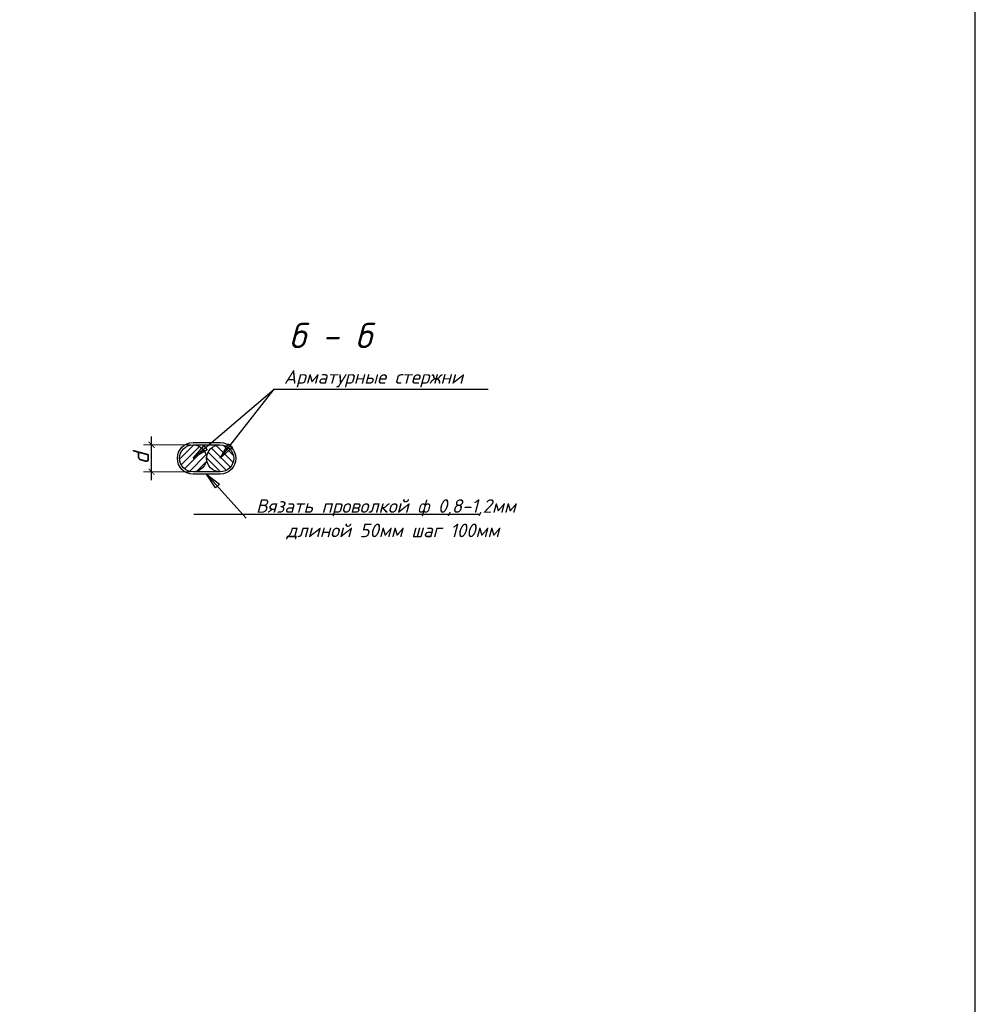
# Model space of a CAD drawing. Header units: millimetres. Extents: x -33345 to 4712671, y -3392 to 121473.
# Tile 568 of 656: x 2931338 to 2941533, y 55001 to 65501. Entities that reach past the tile are written whole.
import ezdxf

# ---------------------------------------------------------------- set-up
doc = ezdxf.new("R2010")
doc.units = ezdxf.units.MM
for name, color, linetype, lineweight in [('0.25', 7, 'Continuous', 25), ('ар-ра', 117, 'Continuous', 30), ('Размеры1', 252, 'Continuous', 15)]:
    doc.layers.add(name, color=color, linetype=linetype, lineweight=lineweight)
doc.layers.add('Лист', color=7, linetype='Continuous')
doc.layers.add('размеры КЖ', color=7, linetype='Continuous')
doc.styles.add('GOST 2.304', font='isocpeui.ttf')
doc.styles.add('ISOCPEUR', font='isocpeui.ttf', dxfattribs={"height": 300})
doc.dimstyles.new('SPDS$0', dxfattribs={"dimscale": 100, "dimtxt": 2.5, "dimasz": 1.5, "dimexe": 2, "dimexo": 0.625, "dimtad": 1, "dimdec": 0, "dimtxsty": 'GOST 2.304', "dimblk": '*U113', "dimcen": 0, "dimdle": 2, "dimclre": 256, "dimaunit": 1, "dimazin": 0, "dimtfac": 1, "dimtdec": 0, "dimtmove": 1, "dimatfit": 3, "dimfxl": 0.18, "dimtfill": 1, "dimtolj": 1, "dimtzin": 0, "dimlwe": -1, "dimarcsym": 0})

# ---------------------------------------------------------------- blocks, each defined once
blk = doc.blocks.new('*U327')
at = {"layer": '0.25', "color": 7, "linetype": 'Continuous', "lineweight": 30, "ltscale": 100}
blk.add_lwpolyline([(-123914, 500), (-500, 500), (-500, 41500), (-123914, 41500), (-123914, 500)], dxfattribs=at)
blk = doc.blocks.new('_ArchTick')
at = {"color": 0, "linetype": 'ByBlock', "const_width": 0.15}
blk.add_lwpolyline([(-0.5, -0.5), (0.5, 0.5)], dxfattribs=at)
blk = doc.blocks.new('*D314')
at = {"layer": 'Defpoints', "color": 0, "ltscale": 100, "transparency": 16777216}
for p in [(-49977675, 22685258), (-49976909, 22685258), (-49976909, 22684758)]:
    blk.add_point(p, dxfattribs=at)
at = {"layer": 'Размеры1', "ltscale": 100, "transparency": 16777216}
for p, q in [((-49976956, 22685258), (-49977825, 22685258)), ((-49976956, 22684758), (-49977825, 22684758))]:
    blk.add_line(p, q, dxfattribs=at)
at = {"layer": 'Размеры1', "color": 0, "lineweight": -2, "ltscale": 100, "transparency": 16777216}
blk.add_line((-49977675, 22684608), (-49977675, 22685408), dxfattribs=at)
at = {"layer": 'Размеры1', "color": 0, "lineweight": 0, "ltscale": 100, "transparency": 16777216, "insert": (-49977872, 22685008), "char_height": 300, "attachment_point": 5, "rotation": 90, "style": 'ISOCPEUR', "bg_fill": 3, "box_fill_scale": 1.1, "bg_fill_color": 256, "bg_fill_true_color": 13158600, "bg_fill_transparency": 0}
blk.add_mtext('\\A1;d', dxfattribs=at)
at = {"layer": 'Размеры1', "color": 0, "lineweight": -2, "ltscale": 100, "transparency": 16777216, "xscale": 112.5, "yscale": 112.5, "zscale": 112.5}
for p, rotation in [((-49977675, 22685258), 90), ((-49977675, 22684758), 270)]:
    blk.add_blockref('_ArchTick', p, dxfattribs=dict(at, rotation=rotation))
blk = doc.blocks.new('*U113')
at = {"color": 0, "linetype": 'ByBlock', "const_width": 0.15}
blk.add_lwpolyline([(-0.5, -0.5), (0.5, 0.5)], dxfattribs=at)
blk = doc.blocks.new('jsd')
at = {"layer": 'размеры КЖ', "lineweight": 9}
h = blk.add_hatch(dxfattribs=at)
h.set_pattern_fill('ANSI31', color=250, scale=30, angle=-90, style=0)
h.set_pattern_definition([(45, (-49932736.29, 22970022.37), (67.35192, -67.35192), [])])
h.paths.add_polyline_path([(-49977159.3, 22685008.5, 1), (-49976659.3, 22685008.5, 1)])
h = blk.add_hatch(dxfattribs=at)
h.set_pattern_fill('ANSI31', color=250, scale=30, style=0)
h.set_pattern_definition([(315, (-49932736.29, 22970022.37), (-67.35192, -67.35192), [])])
h.paths.add_polyline_path([(-49976659.3, 22685008.5, 1), (-49976159.3, 22685008.5, 1)])
at = {"color": 250, "lineweight": 25, "ltscale": 100}
for p, q in [((-49976713.2, 22685241.7), (-49976648, 22685165.1)), ((-49976409.3, 22685008.5), (-49976263.9, 22685276.2)), ((-49976263.9, 22685276.2), (-49976184.7, 22685214.3)), ((-49976184.7, 22685214.3), (-49976409.3, 22685008.5)), ((-49976659.3, 22684718.5), (-49976421, 22684528.7)), ((-49976495.8, 22684461.4), (-49976659.3, 22684718.5)), ((-49976421, 22684528.7), (-49976495.8, 22684461.4))]:
    blk.add_line(p, q, dxfattribs=at)
for points in [[(-49976409.3, 22685008.5), (-49975411.2, 22686285.4)], [(-49975411.2, 22686285.4), (-49971461.2, 22686285.4)], [(-49976659.3, 22684718.5), (-49975926.9, 22683903.8)], [(-49976893.6, 22683981.1), (-49971619.6, 22683981.1)]]:
    blk.add_lwpolyline(points, dxfattribs=at)
at = {"color": 250, "ltscale": 15}
blk.add_lwpolyline([(-49976409.3, 22685298.5, -1), (-49976409.3, 22684718.5), (-49976909.3, 22684718.5, -1), (-49976909.3, 22685298.5)], format="xyb", close=True, dxfattribs=at)
blk.add_lwpolyline([(-49976409.3, 22685258.5, -1), (-49976409.3, 22684758.5), (-49976909.3, 22684758.5, -1), (-49976909.3, 22685258.5), (-49976409.3, 22685258.5)], format="xyb", dxfattribs=at)
at = {"layer": 'ар-ра', "color": 250}
for centre in [(-49976909.3, 22685008.5), (-49976409.3, 22685008.5)]:
    blk.add_circle(centre, 250, dxfattribs=at)
at = {"color": 250, "linetype": 'Continuous', "lineweight": 0, "ltscale": 100, "style": 'ISOCPEUR'}
blk.add_text('б - б', height=466.67, dxfattribs=at).set_placement((-49975139.5, 22687040.7))
at = {"lineweight": 25, "ltscale": 100, "char_height": 250, "attachment_point": 1, "style": 'ISOCPEUR'}
for s, insert, width in [('\\fISOCPEUR|b0|i1|c1|p34;\\W1.0000000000;\\T1.0000000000;\\o\\lАрматурные стержни ', (-49975231.5, 22686635.4), 3637.5), ('\\fISOCPEUR|b0|i1|c1|p34;\\W1.0000000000;\\T1.0000000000;\\o\\lВязать проволкой ф 0,8-1,2мм', (-49975748.1, 22684253.8), 5100.568), ('\\fISOCPEUR|b0|i1|c1|p34;\\W1.0000000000;\\T1.0000000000;\\o\\lдлиной 50мм шаг 100мм', (-49975185.8, 22683803.8), 3988.258)]:
    blk.add_mtext(s, dxfattribs=dict(at, insert=insert, width=width))
at = {"layer": 'Размеры1', "color": 250, "lineweight": 0, "ltscale": 100}
dim = blk.add_linear_dim(base=(-49977674.8, 22685258.5), p1=(-49976909.3, 22684758.5), p2=(-49976909.3, 22685258.5), angle=90, text='d', dimstyle='SPDS$0', override={"dimscale": 75, "dimlfac": 1, "dimtxsty": 'ISOCPEUR', "dimblk1": 'ArchTick', "dimblk2": 'ArchTick', "dimsah": 1, "dimtolj": 1}, dxfattribs=at)
dim.commit()
dim.dimension.update_dxf_attribs({"geometry": '*D314', "text_midpoint": (-49977674.8, 22685008.5), "dimtype": 128})
at = {"color": 250, "lineweight": 25, "ltscale": 100}
for p, q in [((-49976909.3, 22685008.5), (-49976713.2, 22685241.7)), ((-49976648, 22685165.1), (-49976909.3, 22685008.5))]:
    blk.add_line(p, q, dxfattribs=at)
blk.add_lwpolyline([(-49976909.3, 22685008.5), (-49975411.2, 22686285.4)], dxfattribs=at)

msp = doc.modelspace()

# ---------------------------------------------------------------- block references
at = {"layer": 'Лист', "ltscale": 100, "transparency": 33554687}
msp.add_blockref('*U327', (2942033.349, 44501.326, 1359241.5), dxfattribs=at)

# ---------------------------------------------------------------- next in the draw order: block references
at = {"color": 7, "true_color": 0xffffff, "xscale": 0.5780932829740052, "yscale": 0.5780932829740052, "zscale": 0.5780932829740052}
msp.add_blockref('jsd', (31824503.453, -13053227.291), dxfattribs=at)

doc.saveas('drawing.dxf')
